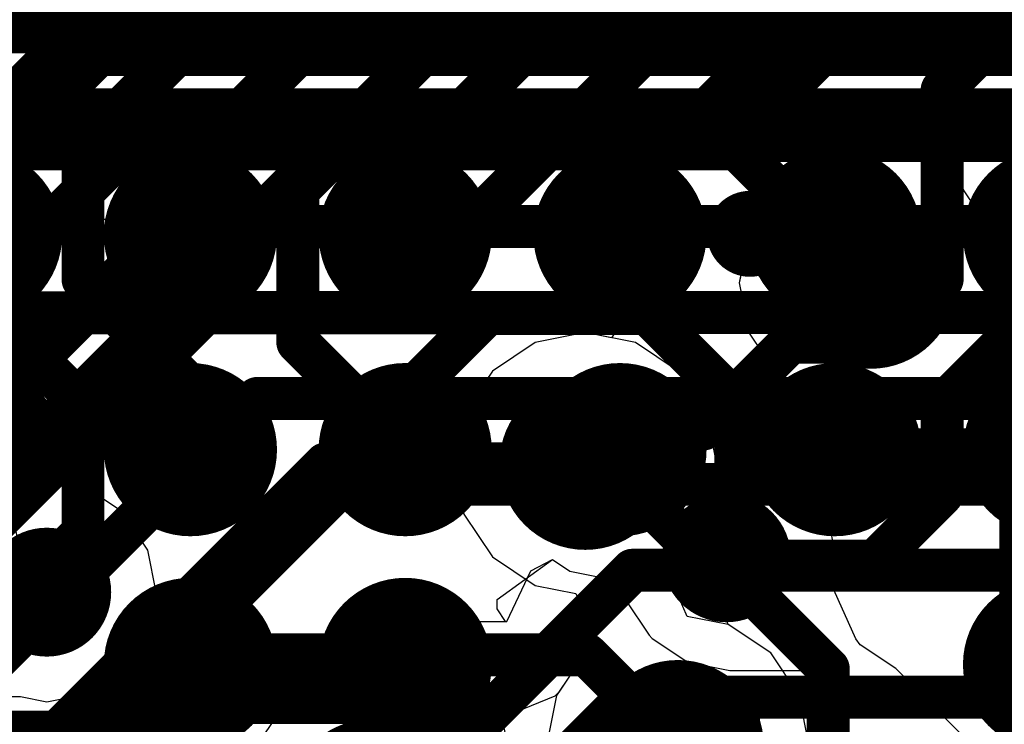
# Model space of a CAD drawing. Header units: millimetres. Extents: x -2 to 68, y -2 to 27.4.
# Tile 371 of 594: x 33.2 to 35.5, y 20.9 to 22.5. Entities that reach past the tile are written whole.
import ezdxf

# ---------------------------------------------------------------- set-up
doc = ezdxf.new("R2010")
doc.units = ezdxf.units.MM
for name, color, linetype in [('BottomLayer', 5, 'Continuous'), ('BottomPaste', 16, 'Continuous'), ('BottomSolder', 6, 'Continuous'), ('DrillGuide', 244, 'Continuous'), ('Mechanical10', 56, 'Continuous'), ('Mechanical13', 56, 'Continuous'), ('Mechanical6', 56, 'Continuous'), ('MidLayer1', 16, 'Continuous'), ('MidLayer2', 76, 'Continuous'), ('MidLayer3', 90, 'Continuous'), ('MidLayer4', 156, 'Continuous'), ('MidLayer5', 130, 'Continuous'), ('MidLayer6', 216, 'Continuous'), ('MidLayer7', 6, 'Continuous'), ('MidLayer8', 54, 'Continuous'), ('MultiLayer', 9, 'Continuous'), ('TopLayer', 1, 'Continuous'), ('TopPaste', 8, 'Continuous'), ('TopSolder', 216, 'Continuous'), ('ViaHoleLayer', 16, 'Continuous')]:
    doc.layers.add(name, color=color, linetype=linetype)

# ---------------------------------------------------------------- blocks, each defined once
blk = doc.blocks.new('BGA486C50P27X27_1400X1400X125_227')
at = {"layer": 'Mechanical13', "const_width": 0.1}
blk.add_lwpolyline([(7, 7), (7, -7)], dxfattribs=at)
at = {"layer": 'TopLayer', "const_width": 0.1}
for points in [[(5.45, 2.5, 1), (5.55, 2.5, 1)], [(5.95, 2.5, 1), (6.05, 2.5, 1)], [(6.45, 2.5, 1), (6.55, 2.5, 1)], [(5.45, 2, 1), (5.55, 2, 1)], [(5.95, 2, 1), (6.05, 2, 1)], [(6.45, 2, 1), (6.55, 2, 1)], [(5.95, 1.5, 1), (6.05, 1.5, 1)], [(6.45, 1.5, 1), (6.55, 1.5, 1)], [(5.95, 1, 1), (6.05, 1, 1)], [(6.45, 1, 1), (6.55, 1, 1)]]:
    blk.add_lwpolyline(points, format="xyb", close=True, dxfattribs=at)
at = {"layer": 'TopPaste', "const_width": 0.1}
for points in [[(5.45, 2.5, 1), (5.55, 2.5, 1)], [(5.95, 2.5, 1), (6.05, 2.5, 1)], [(6.45, 2.5, 1), (6.55, 2.5, 1)], [(5.45, 2, 1), (5.55, 2, 1)], [(5.95, 2, 1), (6.05, 2, 1)], [(6.45, 2, 1), (6.55, 2, 1)], [(5.95, 1.5, 1), (6.05, 1.5, 1)], [(6.45, 1.5, 1), (6.55, 1.5, 1)], [(5.95, 1, 1), (6.05, 1, 1)], [(6.45, 1, 1), (6.55, 1, 1)]]:
    blk.add_lwpolyline(points, format="xyb", close=True, dxfattribs=at)
at = {"layer": 'TopSolder', "const_width": 0.2016}
for points in [[(5.8992, 3, 1), (6.1008, 3, 1)], [(6.3992, 3, 1), (6.6008, 3, 1)], [(5.3992, 2.5, 1), (5.6008, 2.5, 1)], [(5.8992, 2.5, 1), (6.1008, 2.5, 1)], [(6.3992, 2.5, 1), (6.6008, 2.5, 1)], [(5.3992, 2, 1), (5.6008, 2, 1)], [(5.8992, 2, 1), (6.1008, 2, 1)], [(6.3992, 2, 1), (6.6008, 2, 1)], [(5.8992, 1.5, 1), (6.1008, 1.5, 1)], [(6.3992, 1.5, 1), (6.6008, 1.5, 1)], [(5.8992, 1, 1), (6.1008, 1, 1)], [(6.3992, 1, 1), (6.6008, 1, 1)], [(5.3992, 0.5, 1), (5.6008, 0.5, 1)], [(5.8992, 0.5, 1), (6.1008, 0.5, 1)], [(6.3992, 0.5, 1), (6.6008, 0.5, 1)]]:
    blk.add_lwpolyline(points, format="xyb", close=True, dxfattribs=at)
blk = doc.blocks.new('CAP_0402_B_422')
at = {"layer": 'BottomLayer', "const_width": 0.1508}
for points in [[(-0.6746, 0.1392, 1), (-0.5238, 0.1392, 1)], [(-0.3462, 0.1392, 1), (-0.1954, 0.1392, 1)], [(0.1954, 0.1392, 1), (0.3462, 0.1392, 1)], [(0.5238, 0.1392, 1), (0.6746, 0.1392, 1)], [(-0.6746, -0.1392, 1), (-0.5238, -0.1392, 1)], [(-0.3462, -0.1392, 1), (-0.1954, -0.1392, 1)], [(0.1954, -0.1392, 1), (0.3462, -0.1392, 1)], [(0.5238, -0.1392, 1), (0.6746, -0.1392, 1)]]:
    blk.add_lwpolyline(points, format="xyb", close=True, dxfattribs=at)
at = {"layer": 'BottomLayer'}
for points in [[(-0.2708, 0.29), (-0.5992, 0.29), (-0.2708, -0.29), (-0.5992, -0.29)], [(0.2708, -0.29), (0.5992, -0.29), (0.2708, 0.29), (0.5992, 0.29)], [(-0.12, 0.1392), (-0.75, 0.1392), (-0.12, -0.1392), (-0.75, -0.1392)], [(0.12, -0.1392), (0.75, -0.1392), (0.12, 0.1392), (0.75, 0.1392)]]:
    blk.add_solid(points, dxfattribs=at)
at = {"layer": 'BottomPaste', "const_width": 0.1508}
for points in [[(-0.6746, 0.1392, 1), (-0.5238, 0.1392, 1)], [(-0.3462, 0.1392, 1), (-0.1954, 0.1392, 1)], [(0.1954, 0.1392, 1), (0.3462, 0.1392, 1)], [(0.5238, 0.1392, 1), (0.6746, 0.1392, 1)], [(-0.6746, -0.1392, 1), (-0.5238, -0.1392, 1)], [(-0.3462, -0.1392, 1), (-0.1954, -0.1392, 1)], [(0.1954, -0.1392, 1), (0.3462, -0.1392, 1)], [(0.5238, -0.1392, 1), (0.6746, -0.1392, 1)]]:
    blk.add_lwpolyline(points, format="xyb", close=True, dxfattribs=at)
at = {"layer": 'BottomPaste'}
for points in [[(-0.2708, 0.29), (-0.5992, 0.29), (-0.2708, -0.29), (-0.5992, -0.29)], [(0.2708, -0.29), (0.5992, -0.29), (0.2708, 0.29), (0.5992, 0.29)], [(-0.12, 0.1392), (-0.75, 0.1392), (-0.12, -0.1392), (-0.75, -0.1392)], [(0.12, -0.1392), (0.75, -0.1392), (0.12, 0.1392), (0.75, 0.1392)]]:
    blk.add_solid(points, dxfattribs=at)
at = {"layer": 'BottomSolder', "const_width": 0.1508}
for points in [[(-0.6746, 0.1392, 1), (-0.5238, 0.1392, 1)], [(-0.3462, 0.1392, 1), (-0.1954, 0.1392, 1)], [(0.1954, 0.1392, 1), (0.3462, 0.1392, 1)], [(0.5238, 0.1392, 1), (0.6746, 0.1392, 1)], [(-0.6746, -0.1392, 1), (-0.5238, -0.1392, 1)], [(-0.3462, -0.1392, 1), (-0.1954, -0.1392, 1)], [(0.1954, -0.1392, 1), (0.3462, -0.1392, 1)], [(0.5238, -0.1392, 1), (0.6746, -0.1392, 1)]]:
    blk.add_lwpolyline(points, format="xyb", close=True, dxfattribs=at)
at = {"layer": 'BottomSolder'}
for points in [[(-0.2708, 0.29), (-0.5992, 0.29), (-0.2708, -0.29), (-0.5992, -0.29)], [(0.2708, -0.29), (0.5992, -0.29), (0.2708, 0.29), (0.5992, 0.29)], [(-0.12, 0.1392), (-0.75, 0.1392), (-0.12, -0.1392), (-0.75, -0.1392)], [(0.12, -0.1392), (0.75, -0.1392), (0.12, 0.1392), (0.75, 0.1392)]]:
    blk.add_solid(points, dxfattribs=at)
at = {"layer": 'Mechanical10', "const_width": 0.12}
for points in [[(-0.53, 0.28), (0.53, 0.28)], [(-0.53, -0.28), (-0.53, 0.28)], [(0.53, -0.28), (0.53, 0.28)], [(-0.53, -0.28), (0.53, -0.28)]]:
    blk.add_lwpolyline(points, dxfattribs=at)
at = {"layer": 'Mechanical10', "const_width": 0.06}
for points in [[(-0.56, 0.28, 1), (-0.5, 0.28, 1)], [(-0.56, 0.28, 1), (-0.5, 0.28, 1)], [(0.5, 0.28, 1), (0.56, 0.28, 1)], [(0.5, 0.28, 1), (0.56, 0.28, 1)], [(-0.56, -0.28, 1), (-0.5, -0.28, 1)], [(-0.56, -0.28, 1), (-0.5, -0.28, 1)], [(0.5, -0.28, 1), (0.56, -0.28, 1)], [(0.5, -0.28, 1), (0.56, -0.28, 1)]]:
    blk.add_lwpolyline(points, format="xyb", close=True, dxfattribs=at)
at = {"layer": 'Mechanical6', "const_width": 0.05}
for points in [[(-0.9, 0.44), (0.9, 0.44)], [(-0.9, -0.44), (-0.9, 0.44)], [(0.9, -0.44), (0.9, 0.44)], [(0, -0.22), (0, 0.22)], [(-0.22, 0), (0.22, 0)], [(-0.9, -0.44), (0.9, -0.44)]]:
    blk.add_lwpolyline(points, dxfattribs=at)
at = {"layer": 'Mechanical6'}
for points, const_width in [([(-0.9125, 0.44, 1), (-0.8875, 0.44, 1)], 0.025), ([(-0.9125, 0.44, 1), (-0.8875, 0.44, 1)], 0.025), ([(0.8875, 0.44, 1), (0.9125, 0.44, 1)], 0.025), ([(0.8875, 0.44, 1), (0.9125, 0.44, 1)], 0.025), ([(-0.0125, 0.22, 1), (0.0125, 0.22, 1)], 0.025), ([(0.165, 0, 1), (-0.165, 0, 1)], 0.05), ([(-0.2325, 0, 1), (-0.2075, 0, 1)], 0.025), ([(-0.1775, 0, 1), (-0.1525, 0, 1)], 0.025), ([(0.1525, 0, 1), (0.1775, 0, 1)], 0.025), ([(0.2075, 0, 1), (0.2325, 0, 1)], 0.025), ([(-0.0125, -0.22, 1), (0.0125, -0.22, 1)], 0.025), ([(-0.9125, -0.44, 1), (-0.8875, -0.44, 1)], 0.025), ([(-0.9125, -0.44, 1), (-0.8875, -0.44, 1)], 0.025), ([(0.8875, -0.44, 1), (0.9125, -0.44, 1)], 0.025), ([(0.8875, -0.44, 1), (0.9125, -0.44, 1)], 0.025)]:
    blk.add_lwpolyline(points, format="xyb", close=True, dxfattribs=dict(at, const_width=const_width))

msp = doc.modelspace()

# ---------------------------------------------------------------- linework, layer by layer
at = {"layer": 'BottomLayer', "const_width": 0.1}
for points in [[(32.521, 21.5295), (33.4108, 22.4193)], [(33.4108, 22.4193), (41.3838, 22.4193)], [(32.6038, 21.3295), (33.4937, 22.2193)], [(33.4937, 22.2193), (41.4666, 22.2193)], [(32.6867, 21.1295), (33.5765, 22.0193)], [(33.5765, 22.0193), (41.5495, 22.0193)], [(32.6695, 20.8295), (33.6594, 21.8193)], [(33.6594, 21.8193), (41.6323, 21.8193)], [(32.6872, 20.5254), (33.7811, 21.6193)], [(33.7811, 21.6193), (41.7152, 21.6193)], [(33.3558, 20.7972), (33.9779, 21.4193)], [(33.9779, 21.4193), (37.128, 21.4193)], [(33.3603, 19.9254), (34.6543, 21.2193)], [(34.6543, 21.2193), (37.0452, 21.2193)], [(33.4432, 19.7254), (34.6415, 20.9238)], [(34.6415, 20.9238), (36.7769, 20.9238)]]:
    msp.add_lwpolyline(points, dxfattribs=at)
at = {"layer": 'BottomLayer', "const_width": 0.05}
for points in [[(33.3858, 22.4193, 1), (33.4358, 22.4193, 1)], [(33.3858, 22.4193, 1), (33.4358, 22.4193, 1)], [(33.4687, 22.2193, 1), (33.5187, 22.2193, 1)], [(33.4687, 22.2193, 1), (33.5187, 22.2193, 1)], [(33.5515, 22.0193, 1), (33.6015, 22.0193, 1)], [(33.5515, 22.0193, 1), (33.6015, 22.0193, 1)], [(33.6344, 21.8193, 1), (33.6844, 21.8193, 1)], [(33.6344, 21.8193, 1), (33.6844, 21.8193, 1)], [(33.7561, 21.6193, 1), (33.8061, 21.6193, 1)], [(33.7561, 21.6193, 1), (33.8061, 21.6193, 1)], [(33.9529, 21.4193, 1), (34.0029, 21.4193, 1)], [(33.9529, 21.4193, 1), (34.0029, 21.4193, 1)], [(34.6293, 21.2193, 1), (34.6793, 21.2193, 1)], [(34.6293, 21.2193, 1), (34.6793, 21.2193, 1)], [(34.6165, 20.9238, 1), (34.6665, 20.9238, 1)], [(34.6165, 20.9238, 1), (34.6665, 20.9238, 1)]]:
    msp.add_lwpolyline(points, format="xyb", close=True, dxfattribs=at)
at = {"layer": 'DrillGuide'}
for points, const_width in [([(34.9025, 22.0023, 1), (34.9525, 22.0023, 1)], 0.05), ([(35.1585, 21.8882, 1), (35.2585, 21.8882, 1)], 0.1), ([(34.4942, 21.4667, 1), (34.5942, 21.4667, 1)], 0.1), ([(34.848, 21.2483, 1), (34.898, 21.2483, 1)], 0.05), ([(33.2656, 21.1683, 1), (33.3156, 21.1683, 1)], 0.05), ([(34.7099, 20.8104, 1), (34.8099, 20.8104, 1)], 0.1)]:
    msp.add_lwpolyline(points, format="xyb", close=True, dxfattribs=dict(at, const_width=const_width))
at = {"layer": 'MidLayer1'}
for p, q in [((34.9275, 22.2827), (34.8202, 22.2614)), ((34.9545, 22.2827), (34.9275, 22.2827)), ((35.0618, 22.2614), (34.9545, 22.2827)), ((34.8202, 22.2614), (34.7292, 22.2006)), ((35.1147, 22.226), (35.0618, 22.2614)), ((35.1511, 22.226), (35.1147, 22.226)), ((35.2584, 22.2047), (35.1511, 22.226)), ((34.7292, 22.2006), (34.6684, 22.1096)), ((35.3021, 22.1755), (35.2584, 22.2047)), ((35.3256, 22.1708), (35.3021, 22.1755)), ((35.4248, 22.1045), (35.3256, 22.1708)), ((34.6684, 22.1096), (34.6471, 22.0023)), ((35.4911, 22.0053), (35.4248, 22.1045)), ((35.5144, 21.8882), (35.4911, 22.0053)), ((34.6471, 22.0023), (34.6684, 21.895)), ((34.6684, 21.895), (34.682, 21.8747)), ((34.682, 21.8747), (34.6056, 21.7604)), ((35.4911, 21.7712), (35.5144, 21.8882)), ((34.5442, 21.7726), (34.4272, 21.7493)), ((34.6056, 21.7604), (34.5442, 21.7726)), ((35.4248, 21.672), (35.4911, 21.7712)), ((34.4272, 21.7493), (34.328, 21.683)), ((34.328, 21.683), (34.2617, 21.5838)), ((34.8754, 21.6291), (34.9248, 21.6824)), ((34.9248, 21.6824), (34.9985, 21.6678)), ((34.9985, 21.6678), (35.0915, 21.6056)), ((35.3256, 21.6056), (35.4248, 21.672)), ((34.85, 21.5777), (34.8754, 21.6291)), ((35.0915, 21.6056), (35.2085, 21.5824)), ((35.2085, 21.5824), (35.3256, 21.6056)), ((34.2617, 21.5838), (34.2384, 21.4667)), ((34.9372, 21.4905), (34.85, 21.5777)), ((34.9705, 21.4838), (34.9372, 21.4905)), ((35.0532, 21.4286), (34.9705, 21.4838)), ((34.2384, 21.4667), (34.2617, 21.3497)), ((33.2784, 21.4354), (33.1135, 21.4354)), ((33.376, 21.4159), (33.2784, 21.4354)), ((33.4587, 21.3607), (33.376, 21.4159)), ((35.1085, 21.3459), (35.0532, 21.4286)), ((33.4708, 21.3485), (33.4587, 21.3607)), ((33.5261, 21.2658), (33.4708, 21.3485)), ((34.2617, 21.3497), (34.328, 21.2504)), ((35.1279, 21.2483), (35.1085, 21.3459)), ((33.5455, 21.1683), (33.5261, 21.2658)), ((34.328, 21.2504), (34.4272, 21.1841)), ((35.116, 21.1889), (35.1279, 21.2483)), ((34.4272, 21.1841), (34.5223, 21.1652)), ((35.1743, 21.0595), (35.116, 21.1889)), ((33.5261, 21.0707), (33.5455, 21.1683)), ((34.5223, 21.1652), (34.5508, 21.1003)), ((34.5508, 21.1003), (34.5436, 21.0267)), ((33.4708, 20.988), (33.5261, 21.0707)), ((35.1841, 21.0459), (35.1743, 21.0595)), ((35.2668, 20.9906), (35.1841, 21.0459)), ((34.5436, 21.0267), (34.4826, 20.9354)), ((33.3881, 20.9328), (33.4708, 20.988)), ((34.0471, 20.9781), (33.9301, 20.9548)), ((34.1642, 20.9548), (34.0471, 20.9781)), ((35.4243, 20.8331), (35.2668, 20.9906)), ((33.9301, 20.9548), (33.8309, 20.8885)), ((34.1899, 20.9377), (34.1642, 20.9548)), ((33.2906, 20.9134), (33.3881, 20.9328)), ((34.2221, 20.9313), (34.1899, 20.9377)), ((34.2919, 20.8847), (34.2221, 20.9313)), ((34.4826, 20.9354), (34.4734, 20.9259)), ((33.077, 20.9256), (33.2294, 20.9256)), ((33.2294, 20.9256), (33.2906, 20.9134)), ((34.4734, 20.9259), (34.346, 20.8739)), ((33.8309, 20.8885), (33.7646, 20.7893)), ((34.346, 20.8739), (34.2919, 20.8847))]:
    msp.add_line(p, q, dxfattribs=at)
for points, const_width in [([(34.8775, 22.0023, 1), (34.9775, 22.0023, 1)], 0.1), ([(34.89, 22.0023, 1), (34.965, 22.0023, 1)], 0.075), ([(34.917, 22.0023, 1), (34.992, 22.0023, 1)], 0.075), ([(34.917, 22.0023, 1), (34.992, 22.0023, 1)], 0.075), ([(35.1085, 21.8882, 1), (35.3085, 21.8882, 1)], 0.2), ([(34.9737, 21.9456, 1), (35.0487, 21.9456, 1)], 0.075), ([(34.9737, 21.9456, 1), (35.0487, 21.9456, 1)], 0.075), ([(35.1136, 21.9456, 1), (35.1886, 21.9456, 1)], 0.075), ([(35.1136, 21.9456, 1), (35.1886, 21.9456, 1)], 0.075), ([(35.171, 21.8882, 1), (35.246, 21.8882, 1)], 0.075), ([(34.4442, 21.4667, 1), (34.6442, 21.4667, 1)], 0.2), ([(34.5192, 21.4667, 1), (34.5692, 21.4667, 1)], 0.05), ([(34.5755, 21.4667, 1), (34.6255, 21.4667, 1)], 0.05), ([(34.5755, 21.4667, 1), (34.6255, 21.4667, 1)], 0.05), ([(34.798, 21.2483, 1), (34.948, 21.2483, 1)], 0.15), ([(33.2156, 21.1683, 1), (33.3656, 21.1683, 1)], 0.15), ([(34.7939, 21.2483, 1), (34.8438, 21.2483, 1)], 0.05), ([(34.7939, 21.2483, 1), (34.8438, 21.2483, 1)], 0.05), ([(34.848, 21.2483, 1), (34.898, 21.2483, 1)], 0.05), ([(33.2534, 21.1805, 1), (33.3034, 21.1805, 1)], 0.05), ([(33.2534, 21.1805, 1), (33.3034, 21.1805, 1)], 0.05), ([(33.2656, 21.1683, 1), (33.3156, 21.1683, 1)], 0.05), ([(34.6599, 20.8104, 1), (34.8599, 20.8104, 1)], 0.2), ([(33.9471, 20.6723, 1), (34.1471, 20.6723, 1)], 0.2)]:
    msp.add_lwpolyline(points, format="xyb", close=True, dxfattribs=dict(at, const_width=const_width))
for points, const_width in [([(34.9275, 22.0023), (34.9545, 22.0023)], 0.15), ([(34.9545, 22.0023), (35.0112, 21.9456)], 0.15), ([(35.0112, 21.9456), (35.1511, 21.9456)], 0.15), ([(35.1511, 21.9456), (35.2085, 21.8882)], 0.15), ([(34.5442, 21.4667), (34.6005, 21.4667)], 0.1), ([(34.6005, 21.4667), (34.8189, 21.2483)], 0.1), ([(34.8189, 21.2483), (34.873, 21.2483)], 0.1), ([(32.9489, 21.1805), (33.2784, 21.1805)], 0.1), ([(33.2784, 21.1805), (33.2906, 21.1683)], 0.1)]:
    msp.add_lwpolyline(points, dxfattribs=dict(at, const_width=const_width))
at = {"layer": 'MidLayer2'}
for p, q in [((34.8295, 21.2353), (34.8666, 21.2609)), ((34.8666, 21.2609), (34.9025, 21.2645)), ((34.9025, 21.2645), (35, 21.2451)), ((34.828, 21.2322), (34.8295, 21.2353)), ((34.8769, 21.093), (34.828, 21.2322)), ((35, 21.2451), (35.6, 21.2451)), ((34.9762, 21.0267), (34.8769, 21.093)), ((35.0425, 20.9275), (34.9762, 21.0267)), ((35.0658, 20.8104), (35.0425, 20.9275))]:
    msp.add_line(p, q, dxfattribs=at)
at = {"layer": 'MidLayer2', "const_width": 0.1}
for points in [[(30.7255, 22.4725), (37.4325, 22.4725)], [(32.1955, 22.2), (34.8968, 22.2)], [(34.8968, 22.2), (35.2085, 21.8882)], [(32.7615, 21.8186), (34.6874, 21.8186)], [(34.6874, 21.8186), (34.9, 21.6059)], [(34.9, 21.6), (34.9, 21.6059)], [(34.9, 21.6), (35, 21.5)], [(35, 21.5), (35.6, 21.5)], [(33.3154, 20.8426), (33.9394, 21.4667)], [(33.9394, 21.4667), (34.5442, 21.4667)], [(32.6574, 20.8426), (33.3154, 20.8426)]]:
    msp.add_lwpolyline(points, dxfattribs=at)
at = {"layer": 'MidLayer2'}
for points, const_width in [([(34.8718, 22.2, 1), (34.9218, 22.2, 1)], 0.05), ([(34.8718, 22.2, 1), (34.9218, 22.2, 1)], 0.05), ([(35.1085, 21.8882, 1), (35.3085, 21.8882, 1)], 0.2), ([(35.1835, 21.8882, 1), (35.2335, 21.8882, 1)], 0.05), ([(34.6624, 21.8186, 1), (34.7124, 21.8186, 1)], 0.05), ([(34.6624, 21.8186, 1), (34.7124, 21.8186, 1)], 0.05), ([(34.4442, 21.4667, 1), (34.6442, 21.4667, 1)], 0.2), ([(34.875, 21.6059, 1), (34.925, 21.6059, 1)], 0.05), ([(34.875, 21.6059, 1), (34.925, 21.6059, 1)], 0.05), ([(34.875, 21.6, 1), (34.925, 21.6, 1)], 0.05), ([(34.875, 21.6, 1), (34.925, 21.6, 1)], 0.05), ([(34.975, 21.5, 1), (35.025, 21.5, 1)], 0.05), ([(34.975, 21.5, 1), (35.025, 21.5, 1)], 0.05), ([(33.9145, 21.4667, 1), (33.9644, 21.4667, 1)], 0.05), ([(33.9145, 21.4667, 1), (33.9644, 21.4667, 1)], 0.05), ([(34.5192, 21.4667, 1), (34.5692, 21.4667, 1)], 0.05), ([(34.6599, 20.8104, 1), (34.8599, 20.8104, 1)], 0.2), ([(33.2904, 20.8426, 1), (33.3404, 20.8426, 1)], 0.05), ([(33.2904, 20.8426, 1), (33.3404, 20.8426, 1)], 0.05), ([(33.9471, 20.6723, 1), (34.1471, 20.6723, 1)], 0.2)]:
    msp.add_lwpolyline(points, format="xyb", close=True, dxfattribs=dict(at, const_width=const_width))
at = {"layer": 'MidLayer3'}
for p, q in [((35.2085, 22.1941), (35.0915, 22.1708)), ((35.3256, 22.1708), (35.2085, 22.1941)), ((35.0915, 22.1708), (34.9922, 22.1045)), ((35.4248, 22.1045), (35.3256, 22.1708)), ((34.9922, 22.1045), (34.9259, 22.0053)), ((35.4911, 22.0053), (35.4248, 22.1045)), ((34.9259, 22.0053), (34.9027, 21.8882)), ((35.5144, 21.8882), (35.4911, 22.0053)), ((34.9027, 21.8882), (34.9259, 21.7712)), ((35.4911, 21.7712), (35.5144, 21.8882)), ((34.5442, 21.7726), (34.4272, 21.7493)), ((34.6613, 21.7493), (34.5442, 21.7726)), ((34.9259, 21.7712), (34.9922, 21.672)), ((35.4248, 21.672), (35.4911, 21.7712)), ((34.4272, 21.7493), (34.328, 21.683)), ((34.7605, 21.683), (34.6613, 21.7493)), ((34.328, 21.683), (34.2617, 21.5838)), ((34.8268, 21.5838), (34.7605, 21.683)), ((34.9922, 21.672), (35.0915, 21.6056)), ((35.3256, 21.6056), (35.4248, 21.672)), ((35.0915, 21.6056), (35.2085, 21.5824)), ((35.2085, 21.5824), (35.3256, 21.6056)), ((34.2617, 21.5838), (34.2384, 21.4667)), ((34.8501, 21.4667), (34.8268, 21.5838)), ((34.2384, 21.4667), (34.2617, 21.3497)), ((34.8268, 21.3497), (34.8501, 21.4667)), ((34.2617, 21.3497), (34.328, 21.2504)), ((34.7605, 21.2504), (34.8268, 21.3497)), ((33.2426, 21.1926), (33.2193, 21.3097)), ((34.328, 21.2504), (34.4272, 21.1841)), ((34.7436, 21.2391), (34.7605, 21.2504)), ((34.7513, 21.1813), (34.7436, 21.2391)), ((33.2193, 21.0756), (33.2426, 21.1926)), ((34.4272, 21.1841), (34.5223, 21.1652)), ((34.7818, 21.1119), (34.7513, 21.1813)), ((34.5223, 21.1652), (34.5528, 21.0958)), ((34.8769, 21.093), (34.7818, 21.1119)), ((34.5528, 21.0958), (34.5605, 21.038)), ((34.9762, 21.0267), (34.8769, 21.093)), ((34.5436, 21.0267), (34.4773, 20.9275)), ((34.5605, 21.038), (34.5436, 21.0267)), ((35.0425, 20.9275), (34.9762, 21.0267)), ((34.0471, 20.9781), (33.9301, 20.9548)), ((34.1642, 20.9548), (34.0471, 20.9781)), ((33.9301, 20.9548), (33.8309, 20.8885)), ((34.2634, 20.8885), (34.1642, 20.9548)), ((34.4773, 20.9275), (34.4558, 20.8192)), ((35.0658, 20.8104), (35.0425, 20.9275)), ((33.8309, 20.8885), (33.7646, 20.7893)), ((34.3297, 20.7893), (34.2634, 20.8885))]:
    msp.add_line(p, q, dxfattribs=at)
at = {"layer": 'MidLayer3', "const_width": 0.2}
for points in [[(35.1085, 21.8882, 1), (35.3085, 21.8882, 1)], [(34.4442, 21.4667, 1), (34.6442, 21.4667, 1)], [(34.6599, 20.8104, 1), (34.8599, 20.8104, 1)], [(33.9471, 20.6723, 1), (34.1471, 20.6723, 1)]]:
    msp.add_lwpolyline(points, format="xyb", close=True, dxfattribs=at)
at = {"layer": 'MidLayer4'}
for p, q in [((35.2085, 22.1941), (35.0915, 22.1708)), ((35.3256, 22.1708), (35.2085, 22.1941)), ((35.0915, 22.1708), (34.9922, 22.1045)), ((35.4248, 22.1045), (35.3256, 22.1708)), ((34.9922, 22.1045), (34.9259, 22.0053)), ((35.4911, 22.0053), (35.4248, 22.1045)), ((34.9259, 22.0053), (34.9027, 21.8882)), ((35.5144, 21.8882), (35.4911, 22.0053)), ((34.9027, 21.8882), (34.9259, 21.7712)), ((35.4911, 21.7712), (35.5144, 21.8882)), ((34.5442, 21.7726), (34.4272, 21.7493)), ((34.6613, 21.7493), (34.5442, 21.7726)), ((34.9259, 21.7712), (34.9922, 21.672)), ((35.4248, 21.672), (35.4911, 21.7712)), ((34.4272, 21.7493), (34.328, 21.683)), ((34.7605, 21.683), (34.6613, 21.7493)), ((34.328, 21.683), (34.2617, 21.5838)), ((34.8268, 21.5838), (34.7605, 21.683)), ((34.9922, 21.672), (35.0915, 21.6056)), ((35.3256, 21.6056), (35.4248, 21.672)), ((35.0915, 21.6056), (35.2085, 21.5824)), ((35.2085, 21.5824), (35.3256, 21.6056)), ((34.2617, 21.5838), (34.2384, 21.4667)), ((34.8501, 21.4667), (34.8268, 21.5838)), ((34.2384, 21.4667), (34.2617, 21.3497)), ((34.8268, 21.3497), (34.8501, 21.4667)), ((34.2617, 21.3497), (34.328, 21.2504)), ((34.7605, 21.2504), (34.8268, 21.3497)), ((33.2426, 21.1926), (33.2193, 21.3097)), ((34.328, 21.2504), (34.4272, 21.1841)), ((34.7436, 21.2391), (34.7605, 21.2504)), ((34.7513, 21.1813), (34.7436, 21.2391)), ((33.2193, 21.0756), (33.2426, 21.1926)), ((34.4272, 21.1841), (34.5223, 21.1652)), ((34.7818, 21.1119), (34.7513, 21.1813)), ((34.5223, 21.1652), (34.5528, 21.0958)), ((34.8769, 21.093), (34.7818, 21.1119)), ((34.5528, 21.0958), (34.5605, 21.038)), ((34.9762, 21.0267), (34.8769, 21.093)), ((34.5436, 21.0267), (34.4773, 20.9275)), ((34.5605, 21.038), (34.5436, 21.0267)), ((35.0425, 20.9275), (34.9762, 21.0267)), ((33.6558, 20.9788), (33.5388, 20.9556)), ((33.6576, 20.9785), (33.6558, 20.9788)), ((34.0468, 20.9785), (33.6576, 20.9785)), ((34.1638, 20.9552), (34.0468, 20.9785)), ((34.0468, 20.9785), (34.0468, 20.9785)), ((33.5388, 20.9556), (33.4395, 20.8893)), ((34.2631, 20.8889), (34.1638, 20.9552)), ((34.4773, 20.9275), (34.4558, 20.8192)), ((35.0658, 20.8104), (35.0425, 20.9275)), ((33.4395, 20.8893), (33.3732, 20.79)), ((34.2634, 20.8885), (34.2631, 20.8889)), ((34.3297, 20.7893), (34.2634, 20.8885)), ((34.2634, 20.8885), (34.2634, 20.8885))]:
    msp.add_line(p, q, dxfattribs=at)
at = {"layer": 'MidLayer4', "const_width": 0.2}
for points in [[(35.1085, 21.8882, 1), (35.3085, 21.8882, 1)], [(34.4442, 21.4667, 1), (34.6442, 21.4667, 1)], [(34.6599, 20.8104, 1), (34.8599, 20.8104, 1)], [(33.9471, 20.6723, 1), (34.1471, 20.6723, 1)]]:
    msp.add_lwpolyline(points, format="xyb", close=True, dxfattribs=at)
at = {"layer": 'MidLayer5', "const_width": 0.1}
for points in [[(32.5145, 21.5907), (34.0147, 23.091)], [(32.9367, 21.1926), (34.6351, 22.891)], [(35.5585, 21.8288), (36.4207, 22.691)], [(35.5585, 20.7837), (35.5585, 21.8288)], [(33.3, 20.8), (34.3167, 21.8167)], [(34.3167, 21.8167), (34.6892, 21.8167)], [(34.6892, 21.8167), (34.8946, 21.6113)], [(34.8946, 21.2054), (34.8946, 21.6113)], [(34.8946, 21.2054), (35.1099, 20.9901)], [(33.3828, 20.6), (33.8051, 21.0223)], [(33.8051, 21.0223), (34.548, 21.0223)], [(34.548, 21.0223), (34.7599, 20.8104)], [(35.1099, 20.6654), (35.1099, 20.9901)]]:
    msp.add_lwpolyline(points, dxfattribs=at)
at = {"layer": 'MidLayer5'}
for points, const_width in [([(35.1085, 21.8882, 1), (35.3085, 21.8882, 1)], 0.2), ([(35.5335, 21.8288, 1), (35.5835, 21.8288, 1)], 0.05), ([(35.5335, 21.8288, 1), (35.5835, 21.8288, 1)], 0.05), ([(34.2917, 21.8167, 1), (34.3417, 21.8167, 1)], 0.05), ([(34.2917, 21.8167, 1), (34.3417, 21.8167, 1)], 0.05), ([(34.6642, 21.8167, 1), (34.7142, 21.8167, 1)], 0.05), ([(34.6642, 21.8167, 1), (34.7142, 21.8167, 1)], 0.05), ([(34.4442, 21.4667, 1), (34.6442, 21.4667, 1)], 0.2), ([(34.8696, 21.6113, 1), (34.9196, 21.6113, 1)], 0.05), ([(34.8696, 21.6113, 1), (34.9196, 21.6113, 1)], 0.05), ([(34.8696, 21.2054, 1), (34.9196, 21.2054, 1)], 0.05), ([(34.8696, 21.2054, 1), (34.9196, 21.2054, 1)], 0.05), ([(33.7801, 21.0223, 1), (33.8301, 21.0223, 1)], 0.05), ([(33.7801, 21.0223, 1), (33.8301, 21.0223, 1)], 0.05), ([(34.523, 21.0223, 1), (34.573, 21.0223, 1)], 0.05), ([(34.523, 21.0223, 1), (34.573, 21.0223, 1)], 0.05), ([(35.0849, 20.9901, 1), (35.1349, 20.9901, 1)], 0.05), ([(35.0849, 20.9901, 1), (35.1349, 20.9901, 1)], 0.05), ([(34.6599, 20.8104, 1), (34.8599, 20.8104, 1)], 0.2), ([(33.9471, 20.6723, 1), (34.1471, 20.6723, 1)], 0.2)]:
    msp.add_lwpolyline(points, format="xyb", close=True, dxfattribs=dict(at, const_width=const_width))
at = {"layer": 'MidLayer6'}
for p, q in [((32.4972, 22.0361), (34.8054, 22.0361)), ((34.8054, 22.0361), (34.9068, 21.9091)), ((35.5103, 21.9091), (35.6117, 22.0361)), ((34.9068, 21.9091), (34.9027, 21.8882)), ((35.5144, 21.8882), (35.5103, 21.9091)), ((34.9027, 21.8882), (34.9259, 21.7712)), ((35.4911, 21.7712), (35.5144, 21.8882)), ((34.5442, 21.7726), (34.4272, 21.7493)), ((34.6613, 21.7493), (34.5442, 21.7726)), ((34.9259, 21.7712), (34.9922, 21.672)), ((35.4248, 21.672), (35.4911, 21.7712)), ((34.4272, 21.7493), (34.328, 21.683)), ((34.7605, 21.683), (34.6613, 21.7493)), ((34.328, 21.683), (34.2617, 21.5838)), ((34.8268, 21.5838), (34.7605, 21.683)), ((34.9922, 21.672), (35.0915, 21.6056)), ((35.3256, 21.6056), (35.4248, 21.672)), ((35.0915, 21.6056), (35.2085, 21.5824)), ((35.2085, 21.5824), (35.3256, 21.6056)), ((34.2617, 21.5838), (34.2384, 21.4667)), ((34.8501, 21.4667), (34.8268, 21.5838)), ((34.2384, 21.4667), (34.2617, 21.3497)), ((34.8268, 21.3497), (34.8501, 21.4667)), ((34.2617, 21.3497), (34.328, 21.2504)), ((34.7605, 21.2504), (34.8268, 21.3497)), ((33.2426, 21.1926), (33.2193, 21.3097)), ((34.328, 21.2504), (34.4272, 21.1841)), ((34.7436, 21.2391), (34.7605, 21.2504)), ((34.7513, 21.1813), (34.7436, 21.2391)), ((33.2193, 21.0756), (33.2426, 21.1926)), ((34.4272, 21.1841), (34.5223, 21.1652)), ((34.7818, 21.1119), (34.7513, 21.1813)), ((34.5223, 21.1652), (34.5528, 21.0958)), ((34.8769, 21.093), (34.7818, 21.1119)), ((34.5528, 21.0958), (34.5605, 21.038)), ((34.9762, 21.0267), (34.8769, 21.093)), ((34.5436, 21.0267), (34.4773, 20.9275)), ((34.5605, 21.038), (34.5436, 21.0267)), ((35.0425, 20.9275), (34.9762, 21.0267)), ((34.0471, 20.9781), (33.9301, 20.9548)), ((34.1642, 20.9548), (34.0471, 20.9781)), ((33.9301, 20.9548), (33.8309, 20.8885)), ((34.2634, 20.8885), (34.1642, 20.9548)), ((34.4773, 20.9275), (34.4558, 20.8192)), ((35.0658, 20.8104), (35.0425, 20.9275)), ((33.8309, 20.8885), (33.7646, 20.7893)), ((34.3297, 20.7893), (34.2634, 20.8885))]:
    msp.add_line(p, q, dxfattribs=at)
at = {"layer": 'MidLayer6', "const_width": 0.1}
for points in [[(32.2176, 22.491), (37.5526, 22.491)], [(32.3004, 22.291), (37.6141, 22.291)]]:
    msp.add_lwpolyline(points, dxfattribs=at)
at = {"layer": 'MidLayer6', "const_width": 0.2}
for points in [[(35.1085, 21.8882, 1), (35.3085, 21.8882, 1)], [(34.4442, 21.4667, 1), (34.6442, 21.4667, 1)], [(34.6599, 20.8104, 1), (34.8599, 20.8104, 1)], [(33.9471, 20.6723, 1), (34.1471, 20.6723, 1)]]:
    msp.add_lwpolyline(points, format="xyb", close=True, dxfattribs=at)
at = {"layer": 'MidLayer7'}
for p, q in [((35.2085, 22.1941), (35.0915, 22.1708)), ((35.3256, 22.1708), (35.2085, 22.1941)), ((35.0915, 22.1708), (34.9922, 22.1045)), ((35.4248, 22.1045), (35.3256, 22.1708)), ((34.9922, 22.1045), (34.9259, 22.0053)), ((35.4911, 22.0053), (35.4248, 22.1045)), ((34.9259, 22.0053), (34.9027, 21.8882)), ((35.5144, 21.8882), (35.4911, 22.0053)), ((34.9027, 21.8882), (34.9259, 21.7712)), ((35.4911, 21.7712), (35.5144, 21.8882)), ((34.5442, 21.7726), (34.4272, 21.7493)), ((34.6613, 21.7493), (34.5442, 21.7726)), ((34.9259, 21.7712), (34.9922, 21.672)), ((35.4248, 21.672), (35.4911, 21.7712)), ((34.4272, 21.7493), (34.328, 21.683)), ((34.7605, 21.683), (34.6613, 21.7493)), ((34.328, 21.683), (34.2617, 21.5838)), ((34.8268, 21.5838), (34.7605, 21.683)), ((34.9922, 21.672), (35.0915, 21.6056)), ((35.3256, 21.6056), (35.4248, 21.672)), ((35.0915, 21.6056), (35.2085, 21.5824)), ((35.2085, 21.5824), (35.3256, 21.6056)), ((34.2617, 21.5838), (34.2384, 21.4667)), ((34.8501, 21.4667), (34.8268, 21.5838)), ((34.2384, 21.4667), (34.2617, 21.3497)), ((34.8268, 21.3497), (34.8501, 21.4667)), ((34.2617, 21.3497), (34.328, 21.2504)), ((34.7605, 21.2504), (34.8268, 21.3497)), ((33.2426, 21.1926), (33.2193, 21.3097)), ((34.328, 21.2504), (34.4272, 21.1841)), ((34.7436, 21.2391), (34.7605, 21.2504)), ((34.7513, 21.1813), (34.7436, 21.2391)), ((33.2193, 21.0756), (33.2426, 21.1926)), ((34.4272, 21.1841), (34.5223, 21.1652)), ((34.7818, 21.1119), (34.7513, 21.1813)), ((34.5223, 21.1652), (34.5528, 21.0958)), ((34.8769, 21.093), (34.7818, 21.1119)), ((34.5528, 21.0958), (34.5605, 21.038)), ((34.9762, 21.0267), (34.8769, 21.093)), ((34.5436, 21.0267), (34.4773, 20.9275)), ((34.5605, 21.038), (34.5436, 21.0267)), ((35.0425, 20.9275), (34.9762, 21.0267)), ((34.0471, 20.9781), (33.9301, 20.9548)), ((34.1642, 20.9548), (34.0471, 20.9781)), ((33.9301, 20.9548), (33.8309, 20.8885)), ((34.2634, 20.8885), (34.1642, 20.9548)), ((34.4773, 20.9275), (34.4558, 20.8192)), ((35.0658, 20.8104), (35.0425, 20.9275)), ((33.8309, 20.8885), (33.7646, 20.7893)), ((34.3297, 20.7893), (34.2634, 20.8885))]:
    msp.add_line(p, q, dxfattribs=at)
at = {"layer": 'MidLayer7', "const_width": 0.2}
for points in [[(35.1085, 21.8882, 1), (35.3085, 21.8882, 1)], [(34.4442, 21.4667, 1), (34.6442, 21.4667, 1)], [(34.6599, 20.8104, 1), (34.8599, 20.8104, 1)], [(33.9471, 20.6723, 1), (34.1471, 20.6723, 1)]]:
    msp.add_lwpolyline(points, format="xyb", close=True, dxfattribs=at)
at = {"layer": 'MidLayer8'}
for p, q in [((35.2085, 22.1941), (35.0915, 22.1708)), ((35.3256, 22.1708), (35.2085, 22.1941)), ((35.0915, 22.1708), (34.9922, 22.1045)), ((35.4248, 22.1045), (35.3256, 22.1708)), ((34.9922, 22.1045), (34.9259, 22.0053)), ((35.4911, 22.0053), (35.4248, 22.1045)), ((34.9259, 22.0053), (34.9027, 21.8882)), ((35.5144, 21.8882), (35.4911, 22.0053)), ((34.9027, 21.8882), (34.9259, 21.7712)), ((35.4911, 21.7712), (35.5144, 21.8882)), ((34.5442, 21.7726), (34.4272, 21.7493)), ((34.6613, 21.7493), (34.5442, 21.7726)), ((34.9259, 21.7712), (34.9922, 21.672)), ((35.4248, 21.672), (35.4911, 21.7712)), ((34.4272, 21.7493), (34.328, 21.683)), ((34.7605, 21.683), (34.6613, 21.7493)), ((34.328, 21.683), (34.2617, 21.5838)), ((34.8268, 21.5838), (34.7605, 21.683)), ((34.9922, 21.672), (35.0915, 21.6056)), ((35.3256, 21.6056), (35.4248, 21.672)), ((35.0915, 21.6056), (35.2085, 21.5824)), ((35.2085, 21.5824), (35.3256, 21.6056)), ((34.2617, 21.5838), (34.2384, 21.4667)), ((34.8501, 21.4667), (34.8268, 21.5838)), ((34.2384, 21.4667), (34.2617, 21.3497)), ((34.8268, 21.3497), (34.8501, 21.4667)), ((34.2617, 21.3497), (34.328, 21.2504)), ((34.7605, 21.2504), (34.8268, 21.3497)), ((33.2426, 21.1926), (33.2193, 21.3097)), ((34.328, 21.2504), (34.4272, 21.1841)), ((34.7436, 21.2391), (34.7605, 21.2504)), ((34.7513, 21.1813), (34.7436, 21.2391)), ((33.2193, 21.0756), (33.2426, 21.1926)), ((34.4272, 21.1841), (34.5223, 21.1652)), ((34.7818, 21.1119), (34.7513, 21.1813)), ((34.5223, 21.1652), (34.5528, 21.0958)), ((34.8769, 21.093), (34.7818, 21.1119)), ((34.5528, 21.0958), (34.5605, 21.038)), ((34.9762, 21.0267), (34.8769, 21.093)), ((34.5436, 21.0267), (34.4773, 20.9275)), ((34.5605, 21.038), (34.5436, 21.0267)), ((35.0425, 20.9275), (34.9762, 21.0267)), ((34.0471, 20.9781), (33.9301, 20.9548)), ((34.1642, 20.9548), (34.0471, 20.9781)), ((33.9301, 20.9548), (33.8309, 20.8885)), ((34.2634, 20.8885), (34.1642, 20.9548)), ((34.4773, 20.9275), (34.4558, 20.8192)), ((35.0658, 20.8104), (35.0425, 20.9275)), ((33.8309, 20.8885), (33.7646, 20.7893)), ((34.3297, 20.7893), (34.2634, 20.8885))]:
    msp.add_line(p, q, dxfattribs=at)
at = {"layer": 'MidLayer8', "const_width": 0.2}
for points in [[(35.1085, 21.8882, 1), (35.3085, 21.8882, 1)], [(34.4442, 21.4667, 1), (34.6442, 21.4667, 1)], [(34.6599, 20.8104, 1), (34.8599, 20.8104, 1)], [(33.9471, 20.6723, 1), (34.1471, 20.6723, 1)]]:
    msp.add_lwpolyline(points, format="xyb", close=True, dxfattribs=at)
at = {"layer": 'MultiLayer'}
for points, const_width in [([(34.8775, 22.0023, 1), (34.9775, 22.0023, 1)], 0.1), ([(35.1085, 21.8882, 1), (35.3085, 21.8882, 1)], 0.2), ([(34.4442, 21.4667, 1), (34.6442, 21.4667, 1)], 0.2), ([(34.798, 21.2483, 1), (34.948, 21.2483, 1)], 0.15), ([(33.2156, 21.1683, 1), (33.3656, 21.1683, 1)], 0.15), ([(34.6599, 20.8104, 1), (34.8599, 20.8104, 1)], 0.2), ([(33.9471, 20.6723, 1), (34.1471, 20.6723, 1)], 0.2)]:
    msp.add_lwpolyline(points, format="xyb", close=True, dxfattribs=dict(at, const_width=const_width))
at = {"layer": 'TopLayer'}
for p, q in [((34.3394, 21.1513), (34.4677, 21.2443)), ((34.4178, 21.218), (34.4677, 21.2443)), ((34.4677, 21.2443), (34.5079, 21.2174)), ((34.4677, 21.2443), (34.5079, 21.2174)), ((34.3617, 21.1), (34.4178, 21.218)), ((34.5079, 21.2174), (34.625, 21.1941)), ((34.5079, 21.2174), (34.625, 21.1941)), ((34.625, 21.1941), (34.6295, 21.1911)), ((34.625, 21.1941), (34.6295, 21.1911)), ((34.6295, 21.1911), (34.6375, 21.1508)), ((34.6295, 21.1911), (34.6375, 21.1508)), ((34.3391, 21.1295), (34.3394, 21.1513)), ((34.6375, 21.1508), (34.6927, 21.0681)), ((34.6375, 21.1508), (34.6927, 21.0681)), ((34.3588, 21.1), (34.3391, 21.1295)), ((34.125, 20.9), (34.125, 21.1)), ((34.125, 21.1), (34.3617, 21.1)), ((34.125, 20.9), (34.125, 21.1)), ((34.125, 21.1), (34.3588, 21.1)), ((34.6927, 21.0681), (34.7003, 21.0605)), ((34.6927, 21.0681), (34.7003, 21.0605)), ((34.7003, 21.0605), (34.783, 21.0052)), ((34.7003, 21.0605), (34.783, 21.0052)), ((34.783, 21.0052), (34.8806, 20.9858)), ((34.783, 21.0052), (34.8806, 20.9858)), ((34.8806, 20.9858), (35.0638, 20.9858)), ((34.8806, 20.9858), (35.0638, 20.9858)), ((35.0638, 20.9858), (35.1024, 20.8588)), ((35.0638, 20.9858), (35.1024, 20.8588)), ((34.3588, 20.9), (34.125, 20.9)), ((34.3588, 20.9), (34.125, 20.9)), ((34.3484, 20.8843), (34.3588, 20.9)), ((34.3484, 20.8843), (34.3588, 20.9)), ((34.3588, 20.8383), (34.3484, 20.8843)), ((34.3588, 20.8383), (34.3484, 20.8843))]:
    msp.add_line(p, q, dxfattribs=at)
for points, const_width in [([(34.2222, 22.25), (34.8782, 22.906)], 0.1), ([(33.1394, 22.25), (33.754, 22.8646)], 0.1), ([(34.1394, 22.45), (34.4962, 22.8068)], 0.1), ([(35.0273, 22.3551), (35.4548, 22.7826)], 0.1), ([(35.375, 22.3374), (35.8194, 22.7818)], 0.1), ([(33.375, 22.2028), (33.8222, 22.65)], 0.1), ([(34.2742, 22.0191), (34.8102, 22.5551)], 0.1), ([(33.6441, 22.1891), (33.9051, 22.45)], 0.1), ([(33.9051, 22.45), (34.1394, 22.45)], 0.1), ([(34.6441, 22.1062), (34.893, 22.3551)], 0.1), ([(34.893, 22.3551), (35.0273, 22.3551)], 0.1), ([(35.375, 21.8964), (35.375, 22.3374)], 0.1), ([(33.875, 22.1035), (34.0214, 22.25)], 0.1), ([(34.0214, 22.25), (34.2222, 22.25)], 0.1), ([(33.375, 21.8964), (33.375, 22.2028)], 0.1), ([(33.6441, 22.0191), (33.6441, 22.1891)], 0.1), ([(33.875, 21.75), (33.875, 22.1035)], 0.1), ([(34.6441, 22.0191), (34.6441, 22.1062)], 0.1), ([(33.625, 22), (33.6441, 22.0191)], 0.1), ([(34.125, 22), (34.1441, 22.0191)], 0.1), ([(34.1441, 22.0191), (34.2742, 22.0191)], 0.1), ([(34.625, 22), (34.6441, 22.0191)], 0.1), ([(34.9275, 22.0023), (34.9286, 22.0012)], 0.1), ([(34.9286, 22.0012), (35.1238, 22.0012)], 0.1), ([(35.1238, 22.0012), (35.125, 22)], 0.1), ([(33.375, 21.8964), (33.6059, 21.6656)], 0.1), ([(35.2285, 21.75), (35.375, 21.8964)], 0.1), ([(35.375, 21.6035), (35.6214, 21.85)], 0.1), ([(33.175, 21.8035), (33.375, 21.6035)], 0.1), ([(33.875, 21.75), (34.125, 21.5)], 0.1), ([(34.8198, 21.5483), (35.0214, 21.75)], 0.1), ([(35.0214, 21.75), (35.2285, 21.75)], 0.1), ([(33.6059, 21.5191), (33.6059, 21.6656)], 0.1), ([(33.375, 21.3068), (33.375, 21.6035)], 0.1), ([(35.375, 21.3964), (35.375, 21.6035)], 0.1), ([(34.7195, 21.5191), (34.7487, 21.5483)], 0.1), ([(34.7487, 21.5483), (34.8198, 21.5483)], 0.1), ([(33.6059, 21.5191), (33.625, 21.5)], 0.1), ([(34.625, 21.5), (34.6441, 21.5191)], 0.1), ([(34.6441, 21.5191), (34.7195, 21.5191)], 0.1), ([(35.2193, 21.2407), (35.375, 21.3964)], 0.1), ([(33.2906, 21.2224), (33.375, 21.3068)], 0.1), ([(34.873, 21.2483), (34.8806, 21.2407)], 0.1), ([(33.2906, 21.1683), (33.2906, 21.2224)], 0.1), ([(34.8806, 21.2407), (35.2193, 21.2407)], 0.1), ([(33.2587, 20.6337), (33.625, 21)], 0.127), ([(33.625, 21), (33.6448, 21)], 0.127), ([(33.6448, 21), (33.7202, 20.9246)], 0.127), ([(33.9929, 20.9246), (34.0544, 20.986)], 0.127), ([(34.0544, 20.986), (34.111, 20.986)], 0.127), ([(34.111, 20.986), (34.125, 21)], 0.127), ([(33.7202, 20.9246), (33.9929, 20.9246)], 0.127)]:
    msp.add_lwpolyline(points, dxfattribs=dict(at, const_width=const_width))
for points, const_width in [([(33.8801, 22.45, 1), (33.93, 22.45, 1)], 0.05), ([(33.8801, 22.45, 1), (33.93, 22.45, 1)], 0.05), ([(34.1144, 22.45, 1), (34.1644, 22.45, 1)], 0.05), ([(34.1144, 22.45, 1), (34.1644, 22.45, 1)], 0.05), ([(34.868, 22.3551, 1), (34.918, 22.3551, 1)], 0.05), ([(34.868, 22.3551, 1), (34.918, 22.3551, 1)], 0.05), ([(35.0023, 22.3551, 1), (35.0523, 22.3551, 1)], 0.05), ([(35.0023, 22.3551, 1), (35.0523, 22.3551, 1)], 0.05), ([(35.35, 22.3374, 1), (35.4, 22.3374, 1)], 0.05), ([(35.35, 22.3374, 1), (35.4, 22.3374, 1)], 0.05), ([(33.9964, 22.25, 1), (34.0464, 22.25, 1)], 0.05), ([(33.9964, 22.25, 1), (34.0464, 22.25, 1)], 0.05), ([(34.1972, 22.25, 1), (34.2472, 22.25, 1)], 0.05), ([(34.1972, 22.25, 1), (34.2472, 22.25, 1)], 0.05), ([(33.35, 22.2028, 1), (33.4, 22.2028, 1)], 0.05), ([(33.35, 22.2028, 1), (33.4, 22.2028, 1)], 0.05), ([(33.6191, 22.1891, 1), (33.6691, 22.1891, 1)], 0.05), ([(33.6191, 22.1891, 1), (33.6691, 22.1891, 1)], 0.05), ([(33.85, 22.1035, 1), (33.9, 22.1035, 1)], 0.05), ([(33.85, 22.1035, 1), (33.9, 22.1035, 1)], 0.05), ([(34.6191, 22.1062, 1), (34.6691, 22.1062, 1)], 0.05), ([(34.6191, 22.1062, 1), (34.6691, 22.1062, 1)], 0.05), ([(34.8775, 22.0023, 1), (34.9775, 22.0023, 1)], 0.1), ([(33.6191, 22.0191, 1), (33.6691, 22.0191, 1)], 0.05), ([(33.6191, 22.0191, 1), (33.6691, 22.0191, 1)], 0.05), ([(34.1191, 22.0191, 1), (34.1691, 22.0191, 1)], 0.05), ([(34.1191, 22.0191, 1), (34.1691, 22.0191, 1)], 0.05), ([(34.2492, 22.0191, 1), (34.2992, 22.0191, 1)], 0.05), ([(34.2492, 22.0191, 1), (34.2992, 22.0191, 1)], 0.05), ([(34.6191, 22.0191, 1), (34.6691, 22.0191, 1)], 0.05), ([(34.6191, 22.0191, 1), (34.6691, 22.0191, 1)], 0.05), ([(34.9025, 22.0023, 1), (34.9525, 22.0023, 1)], 0.05), ([(34.9036, 22.0012, 1), (34.9536, 22.0012, 1)], 0.05), ([(34.9036, 22.0012, 1), (34.9536, 22.0012, 1)], 0.05), ([(35.0988, 22.0012, 1), (35.1488, 22.0012, 1)], 0.05), ([(35.0988, 22.0012, 1), (35.1488, 22.0012, 1)], 0.05), ([(33.6, 22, 1), (33.65, 22, 1)], 0.05), ([(34.1, 22, 1), (34.15, 22, 1)], 0.05), ([(34.6, 22, 1), (34.65, 22, 1)], 0.05), ([(35.1, 22, 1), (35.15, 22, 1)], 0.05), ([(33.35, 21.8964, 1), (33.4, 21.8964, 1)], 0.05), ([(33.35, 21.8964, 1), (33.4, 21.8964, 1)], 0.05), ([(35.35, 21.8964, 1), (35.4, 21.8964, 1)], 0.05), ([(35.35, 21.8964, 1), (35.4, 21.8964, 1)], 0.05), ([(33.85, 21.75, 1), (33.9, 21.75, 1)], 0.05), ([(33.85, 21.75, 1), (33.9, 21.75, 1)], 0.05), ([(34.9964, 21.75, 1), (35.0464, 21.75, 1)], 0.05), ([(34.9964, 21.75, 1), (35.0464, 21.75, 1)], 0.05), ([(35.2035, 21.75, 1), (35.2535, 21.75, 1)], 0.05), ([(35.2035, 21.75, 1), (35.2535, 21.75, 1)], 0.05), ([(33.5809, 21.6656, 1), (33.6309, 21.6656, 1)], 0.05), ([(33.5809, 21.6656, 1), (33.6309, 21.6656, 1)], 0.05), ([(33.35, 21.6035, 1), (33.4, 21.6035, 1)], 0.05), ([(33.35, 21.6035, 1), (33.4, 21.6035, 1)], 0.05), ([(35.35, 21.6035, 1), (35.4, 21.6035, 1)], 0.05), ([(35.35, 21.6035, 1), (35.4, 21.6035, 1)], 0.05), ([(34.7237, 21.5483, 1), (34.7737, 21.5483, 1)], 0.05), ([(34.7237, 21.5483, 1), (34.7737, 21.5483, 1)], 0.05), ([(34.7948, 21.5483, 1), (34.8448, 21.5483, 1)], 0.05), ([(34.7948, 21.5483, 1), (34.8448, 21.5483, 1)], 0.05), ([(33.5809, 21.5191, 1), (33.6309, 21.5191, 1)], 0.05), ([(33.5809, 21.5191, 1), (33.6309, 21.5191, 1)], 0.05), ([(34.6191, 21.5191, 1), (34.6691, 21.5191, 1)], 0.05), ([(34.6191, 21.5191, 1), (34.6691, 21.5191, 1)], 0.05), ([(34.6945, 21.5191, 1), (34.7445, 21.5191, 1)], 0.05), ([(34.6945, 21.5191, 1), (34.7445, 21.5191, 1)], 0.05), ([(33.6, 21.5, 1), (33.65, 21.5, 1)], 0.05), ([(34.1, 21.5, 1), (34.15, 21.5, 1)], 0.05), ([(34.6, 21.5, 1), (34.65, 21.5, 1)], 0.05), ([(35.35, 21.3964, 1), (35.4, 21.3964, 1)], 0.05), ([(35.35, 21.3964, 1), (35.4, 21.3964, 1)], 0.05), ([(34.798, 21.2483, 1), (34.948, 21.2483, 1)], 0.15), ([(33.35, 21.3068, 1), (33.4, 21.3068, 1)], 0.05), ([(33.35, 21.3068, 1), (33.4, 21.3068, 1)], 0.05), ([(33.2156, 21.1683, 1), (33.3656, 21.1683, 1)], 0.15), ([(34.848, 21.2483, 1), (34.898, 21.2483, 1)], 0.05), ([(33.2656, 21.2224, 1), (33.3156, 21.2224, 1)], 0.05), ([(33.2656, 21.2224, 1), (33.3156, 21.2224, 1)], 0.05), ([(34.8556, 21.2407, 1), (34.9056, 21.2407, 1)], 0.05), ([(34.8556, 21.2407, 1), (34.9056, 21.2407, 1)], 0.05), ([(35.1943, 21.2407, 1), (35.2443, 21.2407, 1)], 0.05), ([(35.1943, 21.2407, 1), (35.2443, 21.2407, 1)], 0.05), ([(33.2656, 21.1683, 1), (33.3156, 21.1683, 1)], 0.05), ([(33.5932, 21, 1), (33.6567, 21, 1)], 0.0635), ([(33.5932, 21, 1), (33.6567, 21, 1)], 0.0635), ([(33.613, 21, 1), (33.6765, 21, 1)], 0.0635), ([(33.613, 21, 1), (33.6765, 21, 1)], 0.0635), ([(34.0226, 20.986, 1), (34.0861, 20.986, 1)], 0.0635), ([(34.0226, 20.986, 1), (34.0861, 20.986, 1)], 0.0635), ([(34.0793, 20.986, 1), (34.1428, 20.986, 1)], 0.0635), ([(34.0793, 20.986, 1), (34.1428, 20.986, 1)], 0.0635), ([(34.0932, 21, 1), (34.1567, 21, 1)], 0.0635), ([(33.6884, 20.9246, 1), (33.7519, 20.9246, 1)], 0.0635), ([(33.6884, 20.9246, 1), (33.7519, 20.9246, 1)], 0.0635), ([(33.9612, 20.9246, 1), (34.0247, 20.9246, 1)], 0.0635), ([(33.9612, 20.9246, 1), (34.0247, 20.9246, 1)], 0.0635)]:
    msp.add_lwpolyline(points, format="xyb", close=True, dxfattribs=dict(at, const_width=const_width))
at = {"layer": 'ViaHoleLayer'}
for points, const_width in [([(34.9025, 22.0023, 1), (34.9525, 22.0023, 1)], 0.05), ([(35.1585, 21.8882, 1), (35.2585, 21.8882, 1)], 0.1), ([(34.4942, 21.4667, 1), (34.5942, 21.4667, 1)], 0.1), ([(34.848, 21.2483, 1), (34.898, 21.2483, 1)], 0.05), ([(33.2656, 21.1683, 1), (33.3156, 21.1683, 1)], 0.05), ([(34.7099, 20.8104, 1), (34.8099, 20.8104, 1)], 0.1)]:
    msp.add_lwpolyline(points, format="xyb", close=True, dxfattribs=dict(at, const_width=const_width))

# ---------------------------------------------------------------- block references
at = {"rotation": 90}
msp.add_blockref('BGA486C50P27X27_1400X1400X125_227', (36.125, 15.5), dxfattribs=at)
msp.add_blockref('CAP_0402_B_422', (35.8263, 20.4609))

doc.saveas('drawing.dxf')
